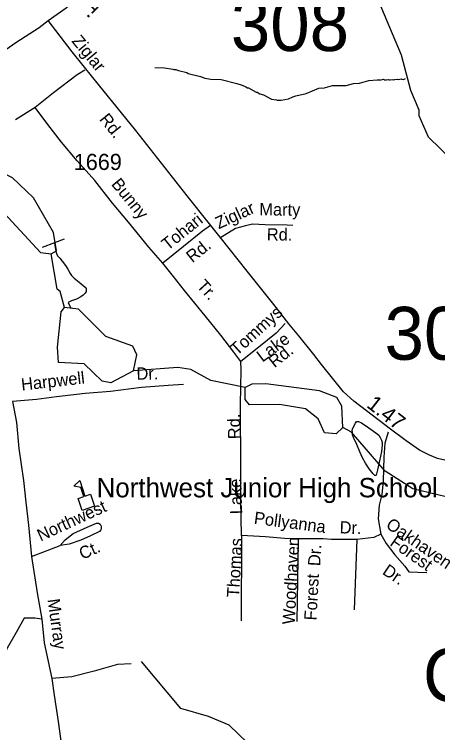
# Model space of a CAD drawing. Extents: x 1547597 to 1699558, y 810033 to 920809.
# Drawn here: x 1613499 to 1616777, y 889648 to 895214 of the extents above; entities that cross this region are included whole.
import ezdxf

# ---------------------------------------------------------------- set-up
doc = ezdxf.new("R2010")
doc.units = 0
for name, color, linetype in [('Exist Cultural Educational Facility High CELL', 7, 'Continuous'), ('Exist Cultural Educational Facility High Label', 7, 'Continuous'), ('Exist Hydrographic Creek Single Shore', 7, 'Continuous'), ('Exist Hydrographic Misc Water Feature', 7, 'Continuous'), ('Exist Hydrographic Pond Under 1500 Sq Ft', 7, 'Continuous'), ('Exist Road Non-System Type 51', 7, 'Continuous'), ('Exist Road Non-System Type 51 Label', 7, 'Continuous'), ('Exist Road Secondary Mileage Hundredths English Label', 7, 'Continuous'), ('Exist Road Secondary Structure Culvert Number Label', 7, 'Continuous'), ('Exist Road Secondary Structure Standard Bridge Number Label', 7, 'Continuous'), ('Exist Road Secondary Type 51 Attributed', 7, 'Continuous'), ('Exist Road Secondary Type 51 Label', 7, 'Continuous'), ('Exist Road Secondary Type 51 Number Label', 7, 'Continuous')]:
    doc.layers.add(name, color=color, linetype=linetype)

msp = doc.modelspace()

# ---------------------------------------------------------------- linework, layer by layer
at = {"layer": 'Exist Cultural Educational Facility High CELL'}
msp.add_lwpolyline([(1614024.4, 891370.4), (1613993.4, 891463.2), (1614037.1, 891477.8), (1614013.3, 891549), (1613961, 891557.2), (1614005.5, 891602.8), (1614046.2, 891480.9), (1614089.8, 891495.4), (1614120.8, 891402.5)], close=True, dxfattribs=at)
at = {"layer": 'Exist Hydrographic Creek Single Shore'}
for points in [[(1618568.5, 892747.8), (1618445.7, 892822.8), (1617955.8, 892937.9), (1617756.8, 893030.5), (1617657.7, 893167.2), (1617570.8, 893516.8), (1617481.8, 893669.8), (1617283.8, 893828.1), (1616985.8, 893991.7), (1616705.8, 894263.3), (1616632.8, 894428.9), (1616633.8, 894471.5), (1616568.8, 894623.8), (1616496.7, 894897.7), (1616294.7, 895378), (1616114.8, 895588.3), (1616049.8, 895714.5), (1615977.7, 896621.9), (1615922.8, 896833.1)], [(1613886.7, 892941.7), (1613854.7, 893067.1), (1613830.7, 893084), (1613783.8, 893357.5)], [(1614039.8, 892505.4), (1613839.8, 892516), (1613832.8, 892634.3), (1613861.7, 892909.4), (1613886.7, 892941.7)], [(1614422.7, 892451.6), (1614245.8, 892360), (1614179.7, 892371.2), (1614039.8, 892505.4)], [(1615287.7, 892322.4), (1615021.8, 892377), (1614864.7, 892462.2), (1614764.8, 892477.5), (1614422.7, 892451.6)], [(1616041.7, 892011.6), (1616035.8, 892179.2), (1615995.8, 892245.6), (1615862.8, 892297.6), (1615446.8, 892352), (1615337.8, 892347.6), (1615287.7, 892322.4)], [(1618130.8, 891059.9), (1618090.2, 891105.1), (1617999.5, 891206.3), (1617842.8, 891397.2), (1617777.8, 891454.4), (1616843.8, 891476.6), (1616585.7, 891537.6), (1616370.7, 891673.4), (1616108.8, 891977.5), (1616041.7, 892011.6)], [(1618719.8, 887056), (1618461.7, 887110.5), (1618037.8, 887240.6), (1617739.8, 887387.8), (1617359.8, 887651.6), (1617219.7, 887795.6), (1616777.7, 888402), (1616259.8, 888931.2), (1616069.8, 889069.6), (1615515.8, 889366.6), (1615161.7, 889705.3), (1615003.7, 889774.1), (1614787.7, 889834.3), (1614484.8, 890198.4)]]:
    msp.add_lwpolyline(points, dxfattribs=at)
at = {"layer": 'Exist Hydrographic Misc Water Feature'}
for p, q in [((1613886.1, 893472.1), (1613810, 893443.4)), ((1613810, 893443.4), (1613713.8, 893407.1)), ((1613915.2, 892982.3), (1613936, 892937.6))]:
    msp.add_line(p, q, dxfattribs=at)
for points in [[(1614586.9, 894802.9), (1614662.7, 894799.6), (1614726.6, 894790.6), (1614734.5, 894786.5), (1614750.5, 894786.2), (1614770.4, 894777.9), (1614834.1, 894762.8), (1614846, 894756.6), (1614941.6, 894733), (1614973.4, 894720.5), (1615021.2, 894711.6), (1615101, 894708.3), (1615220.6, 894678.2), (1615262.3, 894665.5), (1615292.1, 894653.1), (1615303.9, 894644.9), (1615311.9, 894644.7), (1615371.4, 894611.7), (1615379.4, 894611.6), (1615399.2, 894599.3), (1615427.1, 894590.8), (1615490.5, 894557.8), (1615528.4, 894553), (1615534.3, 894548.9), (1615566.3, 894548.4), (1615622.5, 894559.5), (1615654.7, 894575), (1615678.8, 894582.6), (1615759.1, 894601.2), (1615855.6, 894641.5), (1615877.7, 894645.2), (1615891.6, 894643), (1615963.9, 894661.7), (1616068, 894664), (1616124.1, 894679), (1616172.1, 894682.2), (1616244.4, 894701), (1616308.5, 894708), (1616340.5, 894707.3), (1616356.6, 894711.1), (1616364.5, 894706.9), (1616380.5, 894706.7), (1616394.5, 894710.4), (1616400.5, 894706.4), (1616408.5, 894706.2), (1616424.4, 894710), (1616436.4, 894705.8), (1616444.4, 894709.6), (1616466.5, 894711.2), (1616472.4, 894709.2), (1616494.5, 894714.8), (1616498.5, 894710.7), (1616512.4, 894708.5), (1616528.8, 894716.9)], [(1613810, 893443.4), (1613815.1, 893408), (1613821.3, 893379.7), (1613825.6, 893360.6), (1613833.1, 893342.7)], [(1613833.1, 893342.7), (1613851.5, 893324.2), (1613869.8, 893301.7), (1613895.8, 893267.2), (1613914.1, 893238.8), (1613931.1, 893206.7), (1613942.3, 893190.4), (1613963.1, 893170.9), (1614001.1, 893139.1), (1614047.5, 893101.4), (1614054.7, 893091), (1614055.7, 893080.3), (1614054.9, 893065.8), (1614048.2, 893054.5), (1614031.8, 893037.9), (1614014.2, 893026.1), (1613979.8, 893008.5), (1613941.8, 892993.3), (1613915.2, 892982.3)], [(1616120.3, 892008), (1616139.9, 892046), (1616148.2, 892058.6), (1616154.6, 892060.4), (1616163.5, 892059), (1616187.4, 892047.9), (1616243.3, 892010.5), (1616297.9, 891971.8), (1616321.1, 891952.6), (1616332.3, 891934.6), (1616342.8, 891913.6), (1616347.7, 891897.7), (1616346.7, 891875), (1616341.1, 891825.6), (1616326.2, 891753.5)], [(1616326.2, 891753.5), (1616312.3, 891686), (1616300.3, 891643.1), (1616297.7, 891640), (1616290.9, 891641.4), (1616276.4, 891652.9), (1616245.8, 891693.2), (1616219.1, 891735.3), (1616196.2, 891778.7), (1616173.4, 891824.6), (1616150.6, 891881.8), (1616125.3, 891935.3), (1616118.6, 891957), (1616116.3, 891976), (1616115.8, 891991.2), (1616120.3, 892008)]]:
    msp.add_lwpolyline(points, dxfattribs=at)
at = {"layer": 'Exist Hydrographic Pond Under 1500 Sq Ft'}
for points in [[(1613783.8, 893357.5), (1613825.7, 893382.9), (1613802.8, 893524.5), (1613647.7, 893793.5), (1613483.8, 893947.9), (1613416.7, 893982.1), (1613349.8, 893963.7), (1613381.8, 893838.4), (1613388.8, 893706.9), (1613700.7, 893369), (1613783.8, 893357.5)], [(1614039.8, 892505.4), (1613839.8, 892516), (1613832.8, 892634.3), (1613861.7, 892909.4), (1613886.7, 892941.7)], [(1614422.7, 892451.6), (1614448.8, 892575.8), (1614416.8, 892642.1), (1614208.8, 892718.5), (1613994.8, 892929.7), (1613886.7, 892941.7)], [(1614422.7, 892451.6), (1614245.8, 892360), (1614179.7, 892371.2), (1614039.8, 892505.4)], [(1615752.8, 892158.6), (1615552.8, 892192.3), (1615319.7, 892187.2), (1615286.7, 892230.5), (1615287.7, 892322.4)], [(1616041.7, 892011.6), (1615991.8, 891963.3), (1615899.7, 891971.8), (1615851.7, 892081.1), (1615752.8, 892158.6)]]:
    msp.add_lwpolyline(points, dxfattribs=at)
at = {"layer": 'Exist Road Non-System Type 51'}
for p, q in [((1613660.7, 894492.9), (1613509.2, 894396.5)), ((1615256.2, 892460), (1615254, 892524.2)), ((1613533, 891850.2), (1613568.8, 891601.1)), ((1615258.1, 891175.5), (1615255.9, 890514.4)), ((1615695.6, 891151.2), (1615686.7, 890510)), ((1616150.7, 891144.6), (1616130.8, 890600.6))]:
    msp.add_line(p, q, dxfattribs=at)
for points in [[(1614043.7, 894782), (1613985, 894745), (1613801.4, 894605.1), (1613660.7, 894492.9)], [(1614649.3, 893287.3), (1614539.3, 893410.4), (1614382.5, 893605), (1614258.8, 893750.9), (1614121.8, 893927.8), (1613984.8, 894080.3), (1613863.9, 894223.2), (1613757.9, 894360.3), (1613660.7, 894492.9)], [(1615018.3, 893577.7), (1614957.1, 893534.4), (1614809.9, 893416.1), (1614649.3, 893287.3)], [(1615654.6, 893577), (1615610.4, 893581.4), (1615442.5, 893583.6), (1615342.1, 893587.1), (1615287.8, 893575.8), (1615211.1, 893553.6), (1615091.2, 893479.7)], [(1615254, 892524.2), (1615198.7, 892597.1), (1615099.2, 892729), (1614975.5, 892879.3), (1614817.3, 893075.1), (1614731.1, 893183.4), (1614649.3, 893287.3)], [(1615596.3, 892817.4), (1615525.6, 892744.4), (1615379.8, 892625), (1615254, 892524.2)], [(1615258.1, 891175.5), (1615254.1, 891449), (1615254.1, 891641.4), (1615251.8, 891859.3), (1615249.6, 892031.9), (1615249.5, 892191.8), (1615251.8, 892325.2), (1615256.2, 892460)], [(1614809.9, 892346.4), (1614689.9, 892337.9), (1614483.6, 892321.8), (1614242.6, 892292), (1614048.8, 892276), (1613824.5, 892250.5), (1613671.1, 892229.6), (1613484.3, 892213.4)], [(1613484.3, 892213.4), (1613515.4, 892051.2), (1613533, 891850.2)], [(1616393.6, 891976.7), (1616367.1, 891892.7), (1616360.4, 891782.2), (1616353.8, 891598.6), (1616344.4, 891494.9), (1616325.2, 891411.3), (1616316.4, 891305.2), (1616336.3, 891186.6)], [(1613568.8, 891601.1), (1613587.5, 891434.3), (1613609.2, 891255.4), (1613630.9, 891014.2)], [(1613852.7, 891099.7), (1613893, 891143.3), (1613955.6, 891190.5), (1614062, 891239.4), (1614134.3, 891270.5), (1614149.7, 891270.4), (1614162.4, 891262.9), (1614169.2, 891253.6), (1614172.4, 891242.7), (1614171.5, 891230.9), (1614167.9, 891218.8), (1614157.6, 891206.2), (1614089.3, 891173), (1614015, 891139.9), (1613922.7, 891108.9), (1613852.7, 891099.7)], [(1615695.6, 891151.2), (1615591.7, 891153.4), (1615443.7, 891164.5), (1615258.1, 891175.5)], [(1616336.3, 891186.6), (1616283.2, 891160), (1616150.7, 891144.6)], [(1616336.3, 891186.6), (1616378.2, 891113.6), (1616444.5, 891025.2), (1616484.3, 890983.1), (1616521.9, 890938.9), (1616552.8, 890894.7), (1616694.2, 890888.1)], [(1616150.7, 891144.6), (1615956, 891145.9), (1615890, 891151.2), (1615695.6, 891151.2)], [(1613630.9, 891014.2), (1613754.2, 891060.9), (1613852.7, 891099.7)], [(1613630.9, 891014.2), (1613676.9, 890732.3), (1613711.8, 890526.7)], [(1613711.8, 890526.7), (1613658.3, 890536.1), (1613622.6, 890535.6), (1613576.5, 890535.9), (1613514.2, 890424.8), (1613443.8, 890302.8), (1613357.1, 890159.1), (1613265.1, 889993.6), (1613216.4, 889922.4), (1613194.6, 889888.1), (1613118.8, 889817.6), (1612940, 889733.6), (1612737.6, 889680.6), (1612581.6, 889625.8), (1612390.4, 889550.4), (1612246.1, 889507.9), (1612093.4, 889461.1)], [(1613711.8, 890526.7), (1613730.8, 890343.5), (1613790.4, 890067)], [(1614402.5, 890180.8), (1614296.9, 890175.4), (1614118.1, 890123.9), (1613944.8, 890080.5), (1613790.4, 890067)], [(1613790.4, 890067), (1613806.7, 889939.6), (1613839.6, 889734.4)], [(1613839.6, 889734.4), (1613865.4, 889546.2), (1613894.9, 889423.8), (1613913.9, 889323.6), (1613953.4, 889236.5), (1613982.3, 889182.2), (1614011.3, 889138.7), (1614054.7, 889075.4), (1614116.2, 889003), (1614164.1, 888960.4), (1614229.2, 888911.5), (1614399.2, 888786.6)]]:
    msp.add_lwpolyline(points, dxfattribs=at)
at = {"layer": 'Exist Road Secondary Type 51 Attributed'}
for points in [[(1613761.5, 895166.3), (1613900.6, 895263.8), (1614046.2, 895394.2), (1614157.3, 895504.8), (1614242.6, 895624.5), (1614312.5, 895726.2), (1614347.4, 895796.2)], [(1612072.5, 894011.7), (1612231.6, 894118.1), (1612381.4, 894221.3), (1612579.9, 894359.3), (1612757.3, 894481.6), (1612966.9, 894622.2), (1613035.3, 894671.5), (1613114.2, 894724), (1613318.5, 894865.3), (1613509.8, 894995.5), (1613691, 895112.2), (1613761.5, 895166.3)], [(1616831.7, 891758.9), (1616775.9, 891772.7), (1616714.1, 891798.4), (1616636.5, 891837.4), (1616532.1, 891908.8), (1616411.1, 891998.8), (1616225.5, 892141.4), (1616128.2, 892217.6), (1616048.8, 892288.9), (1615877.5, 892500.2), (1615817.1, 892578.4), (1615701.7, 892723), (1615625.2, 892817), (1615507.9, 892965.5), (1615302.5, 893224.4), (1615093.5, 893487.9), (1615010.1, 893591.1), (1614836.2, 893808.6), (1614439.1, 894313.1), (1614149.8, 894669.5), (1614042.4, 894804.2), (1613947.8, 894923.2), (1613761.5, 895166.3)]]:
    msp.add_lwpolyline(points, dxfattribs=at)

# ---------------------------------------------------------------- texts
at = {"layer": 'Exist Cultural Educational Facility High Label'}
msp.add_text('Northwest Junior High School', height=150, dxfattribs=at).set_placement((1614136, 891471.7))
at = {"layer": 'Exist Road Non-System Type 51 Label'}
for s, rotation, p in [('Bunny', 309.2201, (1614245, 893896.8)), ('Ziglar', 24.6708, (1615081.3, 893548.2)), ('Marty', 359.3796, (1615395.5, 893656.6)), ('Tohari', 38.7674, (1614686.9, 893380.4)), ('Rd.', 359.3796, (1615453.5, 893462.5)), ('Rd.', 38.7674, (1614877.2, 893285.2)), ('Tr.', 312.4133, (1614905.2, 893105.6)), ('Tommys', 42.1305, (1615222.8, 892565.8)), ('Lake', 36.733, (1615420, 892514.7)), ('Rd.', 38.453, (1615514.1, 892471)), ('Harpwell', 6.4781, (1613557.1, 892298.4)), ('Dr.', 1.0204, (1614445.6, 892382.7)), ('Rd.', 91.7614, (1615250.3, 891923.5)), ('Lake', 91.6437, (1615263.9, 891342.1)), ('Northwest', 24.6578, (1613702.5, 891128.5)), ('Pollyanna', 352.5333, (1615350.7, 891267.7)), ('Dr.', 357.8254, (1616016.5, 891192.8)), ('Oakhaven', 325.359, (1616369, 891241.2)), ('Forest', 324.6951, (1616400.4, 891104.7)), ('Ct.', 24.0172, (1614026.3, 890987)), ('Thomas', 86.5362, (1615238.7, 890694.7)), ('Woodhaven', 86.8221, (1615669.6, 890484.8)), ('Dr.', 86.8221, (1615867.1, 890936.8)), ('Dr.', 326.0553, (1616342.2, 890881.8)), ('Forest', 86.8221, (1615838, 890516.1)), ('Murray', 277.8623, (1613756, 890680))]:
    msp.add_text(s, height=95, rotation=rotation, dxfattribs=at).set_placement(p)
at = {"layer": 'Exist Road Secondary Mileage Hundredths English Label'}
for s, rotation, p in [('.15', 44.8703, (1614063.1, 895178.5)), ('1.47', 322.1184, (1616219.5, 892176.4))]:
    msp.add_text(s, height=120, rotation=rotation, dxfattribs=at).set_placement(p)
at = {"layer": 'Exist Road Secondary Structure Culvert Number Label'}
msp.add_text('C31', height=410.1, dxfattribs=at).set_placement((1616662.8, 889890))
at = {"layer": 'Exist Road Secondary Structure Standard Bridge Number Label'}
for s, p in [('308', (1615175.8, 894930)), ('302', (1616366, 892537.7))]:
    msp.add_text(s, height=410.1, dxfattribs=at).set_placement(p)
at = {"layer": 'Exist Road Secondary Type 51 Label'}
for s, rotation, p in [('Ziglar', 309.6493, (1613938.5, 895004.9)), ('Rd.', 308.9081, (1614152.3, 894399.2))]:
    msp.add_text(s, height=95, rotation=rotation, dxfattribs=at).set_placement(p)
at = {"layer": 'Exist Road Secondary Type 51 Number Label'}
msp.add_text('1669', height=125, dxfattribs=at).set_placement((1613959.4, 894008.2))

doc.saveas('drawing.dxf')
